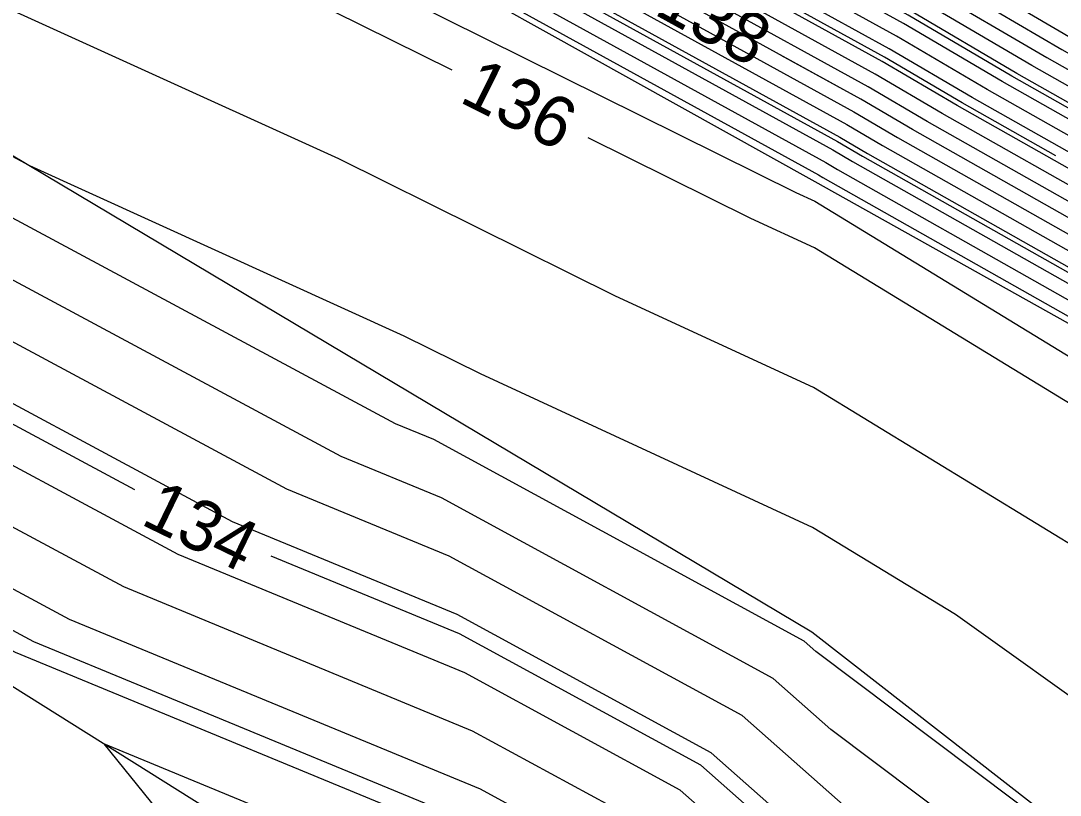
# Model space of a CAD drawing. Extents: x 2354170 to 2357230, y 866100 to 868290.
# Drawn here: x 2355193.44 to 2355234.51, y 867373.9 to 867404.52 of the extents above; entities that cross this region are included whole.
import ezdxf

# ---------------------------------------------------------------- set-up
doc = ezdxf.new("R2010")
doc.units = 0
for name, color, linetype in [('Default', 7, 'Continuous'), ('DTM Contours Major', 7, 'Continuous'), ('DTM Contours Minor', 7, 'Continuous'), ('DTM Contours Minor Text', 7, 'Continuous'), ('PH Exist DTM Breakline', 7, 'Continuous')]:
    doc.layers.add(name, color=color, linetype=linetype)

msp = doc.modelspace()

# ---------------------------------------------------------------- linework, layer by layer
at = {"layer": 'Default'}
for points in [[(2355210.483, 867402.563), (2355203.43, 867406.065), (2355196.405, 867409.263), (2355183.929, 867419.941), (2355183.533, 867420.2), (2355175.559, 867424.9), (2355173.99, 867425.921), (2355149.697, 867440.24), (2355149.15, 867440.645), (2355142.273, 867445.304), (2355142.096, 867445.435), (2355140.907, 867446.229), (2355125.721, 867455.021)], [(2355262.299, 867384.671), (2355257.783, 867388.258), (2355257.651, 867388.332), (2355249.842, 867392.796), (2355232.803, 867402.43), (2355228.596, 867404.907), (2355213.717, 867413.097), (2355204.342, 867418.809), (2355203.654, 867419.229), (2355193.368, 867425.265), (2355187.08, 867428.432), (2355182.197, 867431.311), (2355176.175, 867435.307)], [(2355306.814, 867329.532), (2355304.091, 867335.365), (2355299.954, 867349.931), (2355299.925, 867350.006), (2355289.127, 867363.131), (2355283.332, 867369.784), (2355275.862, 867377.77), (2355260.316, 867389.261), (2355259.672, 867389.773), (2355259.654, 867389.783), (2355249.493, 867395.592), (2355235.164, 867403.694), (2355229.714, 867406.903), (2355217.375, 867413.694), (2355205.176, 867421.127), (2355204.281, 867421.673), (2355196.087, 867426.481)], [(2355311.297, 867273.574), (2355310.188, 867287.632), (2355309.159, 867299.659), (2355308.746, 867308.258), (2355308.288, 867311.199), (2355306.779, 867319.882), (2355305.566, 867326.554), (2355304.8, 867329.224), (2355302.515, 867334.12), (2355299.043, 867346.344), (2355297.792, 867349.653), (2355288.811, 867360.569), (2355280.86, 867369.697), (2355274.713, 867376.269), (2355261.921, 867385.724), (2355258.255, 867388.636), (2355258.152, 867388.695), (2355249.755, 867393.495), (2355233.393, 867402.746), (2355228.876, 867405.406), (2355214.632, 867413.246), (2355204.551, 867419.389), (2355203.81, 867419.84), (2355194.048, 867425.569)], [(2355194.728, 867425.873), (2355203.967, 867420.451), (2355204.759, 867419.968), (2355215.546, 867413.395), (2355229.155, 867405.905), (2355233.984, 867403.062), (2355249.667, 867394.194), (2355258.653, 867389.057), (2355258.727, 867389.015), (2355261.386, 867386.903), (2355275.096, 867376.769), (2355281.684, 867369.726), (2355288.916, 867361.423), (2355298.503, 867349.771), (2355299.346, 867347.54), (2355303.04, 867334.535), (2355305.472, 867329.327), (2355306.138, 867327.003), (2355307.428, 867319.909), (2355309.032, 867310.676), (2355309.288, 867309.033), (2355309.726, 867299.906), (2355310.819, 867287.141), (2355311.856, 867273.989)], [(2355310.179, 867272.744), (2355308.928, 867288.613), (2355308.025, 867299.165), (2355307.663, 867306.709), (2355306.8, 867312.243), (2355305.482, 867319.828), (2355304.422, 867325.656), (2355303.458, 867329.019), (2355301.464, 867333.29), (2355298.436, 867343.953), (2355296.369, 867349.418), (2355288.6, 867358.86), (2355279.211, 867369.64), (2355273.947, 867375.268), (2355262.991, 867383.366), (2355257.31, 867387.879), (2355257.151, 867387.969), (2355249.929, 867392.097), (2355232.213, 867402.115), (2355228.317, 867404.408), (2355212.802, 867412.948), (2355204.133, 867418.23), (2355203.497, 867418.618), (2355192.688, 867424.961)], [(2355309.062, 867271.915), (2355307.667, 867289.594), (2355306.89, 867298.671), (2355306.579, 867305.16), (2355305.311, 867313.288), (2355304.185, 867319.774), (2355303.278, 867324.758), (2355302.115, 867328.814), (2355300.414, 867332.46), (2355297.828, 867341.562), (2355294.947, 867349.182), (2355288.39, 867357.152), (2355277.563, 867369.583), (2355273.181, 867374.268), (2355264.061, 867381.009), (2355256.365, 867387.121), (2355256.149, 867387.243), (2355250.103, 867390.699), (2355231.032, 867401.483), (2355227.758, 867403.41), (2355210.973, 867412.649), (2355203.716, 867417.071), (2355203.183, 867417.396), (2355191.329, 867424.353)], [(2355309.62, 867272.329), (2355308.298, 867289.104), (2355307.458, 867298.918), (2355307.121, 867305.935), (2355306.055, 867312.765), (2355304.833, 867319.801), (2355303.85, 867325.207), (2355302.787, 867328.917), (2355300.939, 867332.875), (2355298.132, 867342.758), (2355295.658, 867349.3), (2355288.495, 867358.006), (2355278.387, 867369.611), (2355273.564, 867374.768), (2355263.526, 867382.188), (2355256.838, 867387.5), (2355256.65, 867387.606), (2355250.016, 867391.398), (2355231.622, 867401.799), (2355228.038, 867403.909), (2355211.888, 867412.799), (2355203.925, 867417.65), (2355203.34, 867418.007), (2355192.009, 867424.657)], [(2355307.385, 867270.67), (2355305.776, 867291.066), (2355305.189, 867297.93), (2355304.953, 867302.837), (2355303.079, 867314.855), (2355302.239, 867319.693), (2355301.562, 867323.411), (2355300.102, 867328.507), (2355298.838, 867331.214), (2355296.917, 867337.975), (2355292.814, 867348.829), (2355288.074, 867354.59), (2355275.09, 867369.497), (2355272.031, 867372.767), (2355265.666, 867377.472), (2355254.948, 867385.985), (2355254.647, 867386.155), (2355250.365, 867388.603), (2355229.261, 867400.535), (2355226.92, 867401.913), (2355208.229, 867412.202), (2355203.09, 867415.333), (2355202.713, 867415.563), (2355189.29, 867423.441)], [(2355307.944, 867271.085), (2355306.407, 867290.576), (2355305.756, 867298.177), (2355305.495, 867303.612), (2355303.823, 867314.332), (2355302.887, 867319.72), (2355302.134, 867323.86), (2355300.773, 867328.609), (2355299.363, 867331.629), (2355297.221, 867339.171), (2355293.525, 867348.947), (2355288.179, 867355.444), (2355275.914, 867369.525), (2355272.414, 867373.267), (2355265.131, 867378.651), (2355255.42, 867386.364), (2355255.148, 867386.518), (2355250.278, 867389.302), (2355229.851, 867400.851), (2355227.2, 867402.412), (2355209.144, 867412.351), (2355203.299, 867415.912), (2355202.87, 867416.174), (2355189.969, 867423.745)], [(2355187.93, 867422.833), (2355202.399, 867414.341), (2355202.673, 867414.174), (2355206.4, 867411.903), (2355226.362, 867400.916), (2355228.081, 867399.904), (2355250.539, 867387.205), (2355253.646, 867385.429), (2355254.003, 867385.227), (2355266.736, 867375.114), (2355271.265, 867371.766), (2355273.442, 867369.439), (2355287.864, 867352.881), (2355291.391, 867348.593), (2355296.31, 867335.584), (2355297.787, 867330.384), (2355298.759, 867328.302), (2355300.419, 867322.514), (2355300.941, 867319.64), (2355301.591, 867315.899), (2355303.869, 867301.288), (2355304.054, 867297.436), (2355304.516, 867292.047), (2355306.267, 867269.841)], [(2355187.25, 867422.529), (2355202.242, 867413.73), (2355202.464, 867413.595), (2355205.485, 867411.754), (2355226.083, 867400.417), (2355227.49, 867399.588), (2355250.626, 867386.506), (2355253.145, 867385.066), (2355253.531, 867384.848), (2355267.271, 867373.935), (2355270.882, 867371.266), (2355272.618, 867369.41), (2355287.758, 867352.027), (2355290.68, 867348.476), (2355296.007, 867334.389), (2355297.262, 867329.969), (2355298.088, 867328.199), (2355299.847, 867322.065), (2355300.293, 867319.613), (2355300.847, 867316.422), (2355303.328, 867300.514), (2355303.487, 867297.189), (2355303.885, 867292.538), (2355305.708, 867269.426)], [(2355185.891, 867421.921), (2355201.929, 867412.508), (2355202.047, 867412.436), (2355203.656, 867411.455), (2355225.524, 867399.419), (2355226.31, 867398.956), (2355250.801, 867385.108), (2355252.144, 867384.341), (2355252.586, 867384.091), (2355268.341, 867371.577), (2355270.116, 867370.265), (2355270.969, 867369.353), (2355287.548, 867350.319), (2355289.258, 867348.24), (2355295.399, 867331.997), (2355296.211, 867329.139), (2355296.746, 867327.994), (2355298.703, 867321.167), (2355298.995, 867319.559), (2355299.359, 867317.466), (2355302.244, 867298.965), (2355302.353, 867296.695), (2355302.625, 867293.519), (2355304.59, 867268.596)], [(2355185.211, 867421.617), (2355201.772, 867411.897), (2355201.838, 867411.856), (2355202.741, 867411.306), (2355225.245, 867398.92), (2355225.719, 867398.64), (2355250.888, 867384.409), (2355251.643, 867383.978), (2355252.113, 867383.712), (2355268.876, 867370.398), (2355269.733, 867369.765), (2355270.145, 867369.324), (2355287.443, 867349.465), (2355288.547, 867348.122), (2355295.096, 867330.802), (2355295.686, 867328.724), (2355296.074, 867327.892), (2355298.131, 867320.718), (2355298.347, 867319.532), (2355298.615, 867317.988), (2355301.702, 867298.19), (2355301.786, 867296.448), (2355301.994, 867294.01), (2355304.031, 867268.182)], [(2355184.531, 867421.313), (2355201.615, 867411.286), (2355201.63, 867411.277), (2355201.827, 867411.157), (2355224.965, 867398.421), (2355225.129, 867398.325), (2355250.975, 867383.71), (2355251.142, 867383.615), (2355251.641, 867383.333), (2355265.932, 867371.982), (2355269.03, 867369.176), (2355269.12, 867369.112), (2355269.313, 867368.992), (2355270.715, 867367.694), (2355287.337, 867348.61), (2355287.836, 867348.005), (2355294.792, 867329.606), (2355295.161, 867328.309), (2355295.403, 867327.789)], [(2355279.939, 867365.88), (2355276.739, 867369.554), (2355272.797, 867373.767), (2355264.596, 867379.83), (2355255.893, 867386.742), (2355255.649, 867386.881), (2355250.191, 867390.001), (2355230.442, 867401.167), (2355227.479, 867402.911), (2355210.058, 867412.5), (2355203.507, 867416.492), (2355203.026, 867416.785), (2355196.789, 867420.446)], [(2355193.706, 867418.037), (2355202.086, 867413.119), (2355202.256, 867413.015), (2355204.571, 867411.605), (2355225.803, 867399.918), (2355226.9, 867399.272), (2355250.714, 867385.807), (2355252.644, 867384.704), (2355253.058, 867384.47), (2355267.806, 867372.756), (2355270.499, 867370.765), (2355271.793, 867369.382), (2355276.871, 867363.552)], [(2355212.573, 867415.913), (2355216.461, 867413.545), (2355229.434, 867406.404), (2355234.574, 867403.378), (2355249.58, 867394.893), (2355259.153, 867389.42), (2355259.2, 867389.394), (2355260.851, 867388.082), (2355275.479, 867377.27), (2355282.508, 867369.755), (2355289.021, 867362.277), (2355292.738, 867357.76)], [(2355300.91, 867269.093), (2355300.749, 867287.297), (2355300.103, 867295.482), (2355300.084, 867295.707), (2355300.076, 867295.867), (2355297.823, 867310.319), (2355295.938, 867319.167), (2355295.718, 867319.328), (2355294.626, 867320.667), (2355291.604, 867328.068), (2355284.007, 867339.93), (2355281.64, 867346.677), (2355267.421, 867359.833), (2355261.444, 867363.533), (2355258.669, 867365.538), (2355250.05, 867373.344), (2355249.779, 867373.511), (2355237.967, 867381.95), (2355224.765, 867390.014), (2355216.946, 867393.628), (2355206.008, 867399.059), (2355189.238, 867406.695)], [(2355298.381, 867271.619), (2355298.192, 867292.929), (2355297.53, 867294.285), (2355297.212, 867297.142), (2355292.845, 867317.638), (2355291.465, 867318.653), (2355284.614, 867327.055), (2355283.657, 867329.398), (2355281.251, 867333.154), (2355276.875, 867345.631), (2355266.475, 867355.253), (2355257.606, 867360.744), (2355253.488, 867363.718), (2355249.202, 867367.6), (2355249.067, 867367.684), (2355230.372, 867381.04), (2355224.729, 867384.487), (2355211.604, 867390.555), (2355208.586, 867392.053), (2355193.792, 867398.789), (2355184.028, 867404.035)], [(2355296.148, 867338.011), (2355292.103, 867348.711), (2355287.969, 867353.735), (2355274.266, 867369.468), (2355271.648, 867372.266), (2355266.201, 867376.293), (2355254.475, 867385.606), (2355254.146, 867385.792), (2355250.452, 867387.904), (2355228.671, 867400.22), (2355226.641, 867401.415), (2355223.487, 867403.151)], [(2355256.422, 867346.762), (2355251.971, 867351.247), (2355247.892, 867354.277), (2355244.599, 867356.754), (2355241.63, 867359.055), (2355226.651, 867370.326), (2355220.725, 867375.576), (2355210.68, 867381.046), (2355201.805, 867384.713), (2355187.789, 867392.243), (2355174.603, 867399.558), (2355172.867, 867400.61)], [(2355270.772, 867345.822), (2355265.529, 867350.673), (2355253.767, 867357.954), (2355249.405, 867361.106), (2355248.349, 867361.9), (2355248.339, 867361.908), (2355224.853, 867379.58), (2355224.392, 867379.988), (2355209.759, 867387.958), (2355208.241, 867388.585), (2355187.102, 867399.94)], [(2355291.214, 867337.07), (2355288.738, 867343.621), (2355286.762, 867346.705), (2355286.405, 867347.722), (2355268.367, 867364.413), (2355265.282, 867366.322), (2355263.85, 867367.357), (2355250.898, 867379.087), (2355250.49, 867379.339), (2355245.561, 867382.86), (2355224.801, 867395.54), (2355222.287, 867396.702), (2355215.857, 867399.895)], [(2355293.322, 867276.671), (2355293.246, 867285.156), (2355290.682, 867290.414), (2355289.451, 867301.486), (2355286.661, 867314.58), (2355282.96, 867317.302), (2355277.686, 867323.769), (2355269.042, 867338.7), (2355267.344, 867343.539), (2355264.584, 867346.093), (2355259.469, 867349.259), (2355253.074, 867355.702), (2355251.754, 867356.683), (2355247.099, 867360.185), (2355246.103, 867360.957), (2355225.452, 867376.495), (2355223.169, 867378.518), (2355210.066, 867385.654), (2355206.096, 867387.294), (2355185.909, 867398.139)], [(2355293.329, 867266.551), (2355290.792, 867279.197), (2355290.774, 867281.27), (2355289.975, 867282.908), (2355287.729, 867288.682), (2355286.58, 867294.576), (2355285.57, 867303.658), (2355283.568, 867313.052), (2355278.707, 867316.627), (2355276.197, 867319.705), (2355266.46, 867336.521), (2355263.626, 867342.041), (2355263.269, 867342.648), (2355252.523, 867353.475), (2355249.823, 867355.48), (2355245.849, 867358.469), (2355243.867, 867360.006), (2355226.052, 867373.411), (2355221.947, 867377.047), (2355210.373, 867383.35), (2355203.95, 867386.004), (2355186.849, 867395.191)], [(2355287.471, 867275.587), (2355282.888, 867283.216), (2355282.067, 867285.326), (2355278.022, 867306.075), (2355277.808, 867308.001), (2355277.384, 867309.994), (2355275.43, 867311.431), (2355272.525, 867315.203), (2355270.912, 867318.648), (2355261.651, 867336.684), (2355258.718, 867341.665), (2355251.42, 867349.019), (2355245.961, 867353.073), (2355243.348, 867355.039), (2355239.394, 867358.104), (2355227.25, 867367.242), (2355219.502, 867374.105), (2355210.987, 867378.743), (2355199.66, 867383.423), (2355188.73, 867389.295)], [(2355199.059, 867366.794), (2355195.142, 867371.649), (2355191.437, 867374.977), (2355183.54, 867382.071), (2355178.479, 867387.702), (2355191.551, 867380.451), (2355193.224, 867379.552), (2355211.908, 867371.832), (2355215.835, 867369.693), (2355229.047, 867357.988), (2355232.686, 867355.25), (2355238.103, 867351.051)], [(2355285.977, 867272.947), (2355280.597, 867281.904), (2355279.793, 867284.25), (2355279.091, 867286.846), (2355275.045, 867307.845), (2355273.956, 867309.844), (2355270.401, 867314.46), (2355267.311, 867321.061), (2355260.664, 867334.005), (2355256.443, 867341.174), (2355250.868, 867346.791), (2355244.03, 867351.87), (2355242.098, 867353.324), (2355237.158, 867357.152), (2355227.849, 867364.157), (2355218.28, 867372.634), (2355211.294, 867376.439), (2355197.515, 867382.133), (2355189.67, 867386.347)], [(2355281.067, 867275.995), (2355278.311, 867284.035), (2355275.906, 867292.929), (2355273.586, 867304.972), (2355270.137, 867311.301), (2355268.276, 867313.717), (2355263.709, 867323.474), (2355259.677, 867331.326), (2355254.168, 867340.683), (2355250.317, 867344.563), (2355242.099, 867350.667), (2355240.848, 867351.609), (2355234.922, 867356.201), (2355228.448, 867361.073), (2355217.058, 867371.164), (2355211.601, 867374.135), (2355195.37, 867380.842), (2355190.611, 867383.399)], [(2355221.433, 867354.014), (2355226.503, 867352.927), (2355226.659, 867352.704), (2355230.728, 867352.548), (2355235.381, 867350.477), (2355230.449, 867354.299), (2355229.646, 867354.904), (2355214.613, 867368.222), (2355212.215, 867369.528), (2355196.724, 867375.929), (2355204.37, 867366.452), (2355221.433, 867354.014)]]:
    msp.add_lwpolyline(points, dxfattribs=at)
at = {"layer": 'DTM Contours Major'}
for points in [[(2355274.912, 867374.843), (2355274.202, 867375.602), (2355262.635, 867384.152), (2355257.625, 867388.131), (2355257.484, 867388.211), (2355249.871, 867392.563), (2355232.606, 867402.325), (2355228.503, 867404.741), (2355213.412, 867413.047), (2355204.272, 867418.616), (2355203.601, 867419.025), (2355193.142, 867425.164), (2355189.739, 867426.878)], [(2355270.772, 867345.822), (2355265.529, 867350.673), (2355253.767, 867357.954), (2355249.405, 867361.106), (2355248.349, 867361.9), (2355248.339, 867361.908), (2355224.853, 867379.58), (2355224.392, 867379.988), (2355209.759, 867387.958), (2355208.241, 867388.585), (2355187.102, 867399.94)]]:
    msp.add_lwpolyline(points, dxfattribs=at)
at = {"layer": 'DTM Contours Minor'}
for points in [[(2355234.342, 867399.179), (2355230.639, 867401.272), (2355227.572, 867403.078), (2355210.363, 867412.55), (2355203.577, 867416.685), (2355203.079, 867416.988), (2355190.876, 867424.151), (2355186.25, 867426.48), (2355180.4, 867429.928), (2355171.393, 867435.907), (2355155.267, 867445.411), (2355155.229, 867445.437), (2355151.569, 867447.112), (2355147.017, 867449.746), (2355140.375, 867453.848), (2355125.464, 867462.481), (2355113.813, 867468.744), (2355113.476, 867468.929), (2355098.855, 867476.938), (2355095.192, 867478.905), (2355088.83, 867482.459), (2355074.492, 867490.312), (2355062.15, 867497.024), (2355060.506, 867497.923)], [(2355197.941, 867385.975), (2355188.103, 867391.26), (2355173.88, 867399.15), (2355171.442, 867400.627), (2355168.555, 867402.224), (2355158.079, 867408.572), (2355146.972, 867415.691), (2355142.667, 867418.291), (2355128.848, 867426.671), (2355116.355, 867434.214), (2355111.61, 867437.09), (2355100.57, 867442.679), (2355087.371, 867450.559), (2355079.573, 867455.214), (2355066.488, 867461.992), (2355059.745, 867466.362), (2355046.281, 867474.608), (2355042.345, 867477.019), (2355030.265, 867484.887), (2355025.573, 867487.181)], [(2355099.996, 867480.719), (2355105.155, 867477.95), (2355112.167, 867474.108), (2355112.329, 867474.019), (2355131.239, 867463.854), (2355139.147, 867459.276), (2355150.082, 867452.522), (2355152.885, 867450.9), (2355158.937, 867448.13), (2355158.999, 867448.088), (2355168.776, 867442.325), (2355183.667, 867432.442), (2355187.76, 867430.029), (2355195.408, 867426.177), (2355204.124, 867421.062), (2355204.968, 867420.547), (2355216.461, 867413.545), (2355229.434, 867406.404), (2355234.574, 867403.378), (2355249.58, 867394.893), (2355259.153, 867389.42), (2355259.2, 867389.394), (2355260.851, 867388.082), (2355272.307, 867379.614)], [(2355306.125, 867279.145), (2355305.146, 867291.557), (2355304.622, 867297.683), (2355304.411, 867302.063), (2355302.335, 867315.377), (2355301.59, 867319.667), (2355300.99, 867322.963), (2355299.431, 867328.404), (2355298.312, 867330.799), (2355296.614, 867336.78), (2355292.103, 867348.711), (2355287.969, 867353.735), (2355274.266, 867369.468), (2355271.648, 867372.266), (2355266.201, 867376.293), (2355254.475, 867385.606), (2355254.146, 867385.792), (2355250.452, 867387.904), (2355228.671, 867400.22), (2355226.641, 867401.415), (2355207.315, 867412.052), (2355202.882, 867414.753), (2355202.556, 867414.952), (2355188.785, 867423.034)], [(2355186.344, 867422.124), (2355202.033, 867412.915), (2355202.186, 867412.822), (2355204.266, 867411.555), (2355225.71, 867399.751), (2355226.703, 867399.167), (2355250.743, 867385.574), (2355252.477, 867384.583), (2355252.901, 867384.343), (2355257.121, 867380.991)], [(2355190.045, 867417.608), (2355198.794, 867410.12), (2355202.571, 867408.4), (2355224.068, 867397.727), (2355224.813, 867397.382), (2355248.093, 867383.164), (2355250.728, 867381.281), (2355251.18, 867381.002), (2355265.576, 867367.963), (2355266.561, 867367.252), (2355268.682, 867365.939), (2355284.117, 867351.658), (2355287.267, 867348.041), (2355287.362, 867347.926), (2355294.59, 867328.809), (2355294.81, 867328.032), (2355294.956, 867327.721), (2355297.178, 867319.97), (2355297.265, 867319.487), (2355297.375, 867318.859), (2355298.497, 867311.66)], [(2355197.289, 867366.908), (2355197.036, 867367.222), (2355191.053, 867372.596), (2355178.302, 867384.049), (2355170.131, 867393.142), (2355191.237, 867381.433), (2355193.939, 867379.982), (2355211.806, 867372.6), (2355216.243, 867370.183), (2355228.847, 867359.016), (2355233.431, 867355.567), (2355240.014, 867350.465), (2355240.812, 867349.865), (2355249.949, 867343.078), (2355252.651, 867340.356), (2355259.018, 867329.541), (2355261.308, 867325.082), (2355266.86, 867313.221), (2355267.591, 867312.273), (2355272.613, 867303.056), (2355273.783, 867296.984), (2355277.323, 867283.892), (2355277.772, 867282.581)], [(2355290.671, 867266.357), (2355288.466, 867277.347), (2355285.705, 867281.943), (2355283.954, 867286.445), (2355280.875, 867302.242), (2355280.395, 867306.553), (2355279.445, 867311.013), (2355275.073, 867314.229), (2355273.942, 867315.698), (2355273.314, 867317.039), (2355262.31, 867338.469), (2355260.235, 867341.993), (2355251.787, 867350.504), (2355247.249, 867353.876), (2355244.182, 867356.183), (2355240.885, 867358.738), (2355226.85, 867369.298), (2355220.317, 867375.086), (2355210.782, 867380.279), (2355203.332, 867383.357)]]:
    msp.add_lwpolyline(points, dxfattribs=at)
at = {"layer": 'PH Exist DTM Breakline'}
for points in [[(2354998.987, 867523.883), (2355031.67, 867506.785), (2355063.384, 867490.232), (2355116.195, 867460.277), (2355149.553, 867441.314), (2355183.938, 867421.048), (2355201.572, 867411.115), (2355224.818, 867398.158), (2355251.509, 867383.227), (2355269.376, 867369.298), (2355287.251, 867347.908), (2355294.287, 867327.619), (2355296.523, 867319.456), (2355299.911, 867295.631), (2355302.764, 867267.241), (2355304.13, 867236.824), (2355305.048, 867209.593), (2355306.062, 867178.614), (2355306.867, 867134.639), (2355307.678, 867102.256), (2355309.303, 867062.926), (2355310.069, 867028.808), (2355310.233, 866999.689)], [(2354996.831, 867514.414), (2355027.555, 867494.45), (2355067.458, 867470.316), (2355115.549, 867442.95), (2355151.936, 867423.42), (2355183.801, 867404.746), (2355224.702, 867380.361), (2355253.602, 867357.834), (2355263.9, 867342.784), (2355274.845, 867316.014), (2355275.719, 867309.171), (2355280.403, 867284.339)], [(2355287.13, 866959.654), (2355286.91, 866981.384), (2355287.128, 866993.963), (2355288.103, 867028.169), (2355288.576, 867056.826), (2355287.408, 867078.158), (2355288.131, 867100.703), (2355287.822, 867140.534), (2355289.204, 867174.236), (2355288.924, 867190.65), (2355288.33, 867210.796), (2355286.15, 867231.006), (2355284.706, 867250.561), (2355281.886, 867265.714), (2355274.048, 867283.417), (2355271.623, 867301.108), (2355265.944, 867312.901), (2355258.154, 867327.195), (2355249.084, 867339.586), (2355238.549, 867348.455), (2355229.816, 867354.03), (2355212.697, 867365.916), (2355192.061, 867378.852)]]:
    msp.add_lwpolyline(points, dxfattribs=at)

# ---------------------------------------------------------------- texts
at = {"layer": 'Default'}
for s, rotation, p in [('138', 331.1707, (2355218.411, 867404.803)), ('136', 333.5948, (2355210.715, 867401.331))]:
    msp.add_text(s, height=2, rotation=rotation, dxfattribs=at).set_placement(p)
at = {"layer": 'DTM Contours Minor Text'}
msp.add_text('134', height=2, rotation=334.0973, dxfattribs=at).set_placement((2355198.128, 867384.636))

doc.saveas('drawing.dxf')
